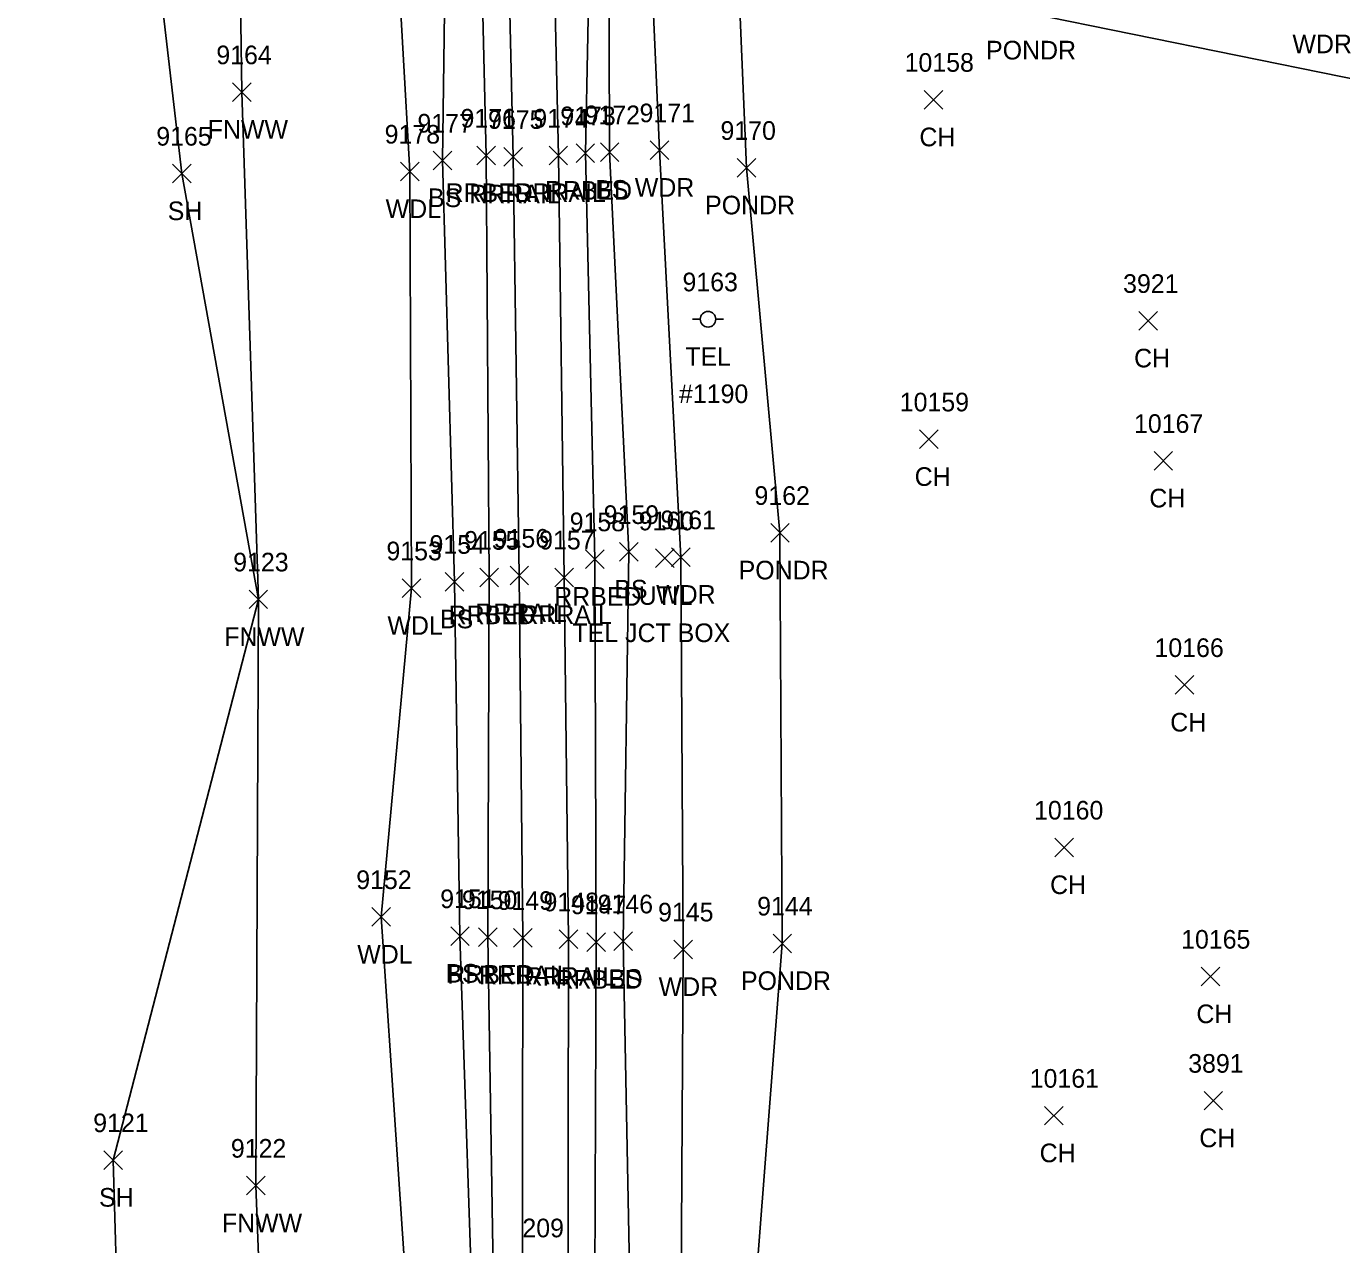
# Model space of a CAD drawing. Extents: x 1769141 to 1770911, y 735471 to 741449.
# Drawn here: x 1770249.7 to 1770390.9, y 738095.7 to 738226.5 of the extents above; entities that cross this region are included whole.
import ezdxf

# ---------------------------------------------------------------- set-up
doc = ezdxf.new("R2010")
doc.units = 0
for name, color, linetype in [('C_I', 7, 'Continuous'), ('L_A', 7, 'Continuous'), ('L_I', 7, 'Continuous'), ('L_TIC', 7, 'Continuous'), ('LAWA', 7, 'Continuous'), ('LAWE', 7, 'Continuous'), ('LELB', 7, 'Continuous'), ('LFNC', 7, 'Continuous'), ('LSOGP', 7, 'Continuous'), ('R_A', 7, 'Continuous'), ('R_I', 7, 'Continuous'), ('R_TIC', 7, 'Continuous'), ('RR', 7, 'Continuous'), ('RRB', 7, 'Continuous'), ('U_A', 7, 'Continuous'), ('U_C', 7, 'Continuous'), ('U_I', 7, 'Continuous'), ('UDEFAULT', 7, 'Continuous'), ('UP', 7, 'Continuous')]:
    doc.layers.add(name, color=color, linetype=linetype)

msp = doc.modelspace()

# ---------------------------------------------------------------- linework, layer by layer
at = {"layer": 'L_TIC'}
for points in [[(1770271.85, 738218.41), (1770273.85, 738220.41)], [(1770273.85, 738218.41), (1770271.85, 738220.41)], [(1770346.11, 738217.6), (1770348.11, 738219.6)], [(1770348.11, 738217.6), (1770346.11, 738219.6)], [(1770311.34, 738211.97), (1770313.34, 738213.97)], [(1770313.34, 738211.97), (1770311.34, 738213.97)], [(1770316.68, 738212.18), (1770318.68, 738214.18)], [(1770318.68, 738212.18), (1770316.68, 738214.18)], [(1770293.4, 738211.07), (1770295.4, 738213.07)], [(1770295.4, 738211.07), (1770293.4, 738213.07)], [(1770326.02, 738210.29), (1770328.02, 738212.29)], [(1770328.02, 738210.29), (1770326.02, 738212.29)], [(1770265.4, 738209.67), (1770267.4, 738211.67)], [(1770267.4, 738209.67), (1770265.4, 738211.67)], [(1770289.87, 738209.89), (1770291.87, 738211.89)], [(1770291.87, 738209.89), (1770289.87, 738211.89)], [(1770369.16, 738193.86), (1770371.16, 738195.86)], [(1770371.16, 738193.86), (1770369.16, 738195.86)], [(1770345.6, 738181.14), (1770347.6, 738183.14)], [(1770347.6, 738181.14), (1770345.6, 738183.14)], [(1770370.79, 738178.83), (1770372.79, 738180.83)], [(1770372.79, 738178.83), (1770370.79, 738180.83)], [(1770329.63, 738171.1), (1770331.63, 738173.1)], [(1770331.63, 738171.1), (1770329.63, 738173.1)], [(1770313.4, 738169.05), (1770315.4, 738171.05)], [(1770315.4, 738169.05), (1770313.4, 738171.05)], [(1770318.97, 738168.49), (1770320.97, 738170.49)], [(1770320.97, 738168.49), (1770318.97, 738170.49)], [(1770290.07, 738165.15), (1770292.07, 738167.15)], [(1770292.07, 738165.15), (1770290.07, 738167.15)], [(1770294.69, 738165.85), (1770296.69, 738167.85)], [(1770296.69, 738165.85), (1770294.69, 738167.85)], [(1770273.62, 738163.96), (1770275.62, 738165.96)], [(1770275.62, 738163.96), (1770273.62, 738165.96)], [(1770373.05, 738154.77), (1770375.05, 738156.77)], [(1770375.05, 738154.77), (1770373.05, 738156.77)], [(1770360.14, 738137.32), (1770362.14, 738139.32)], [(1770362.14, 738137.32), (1770360.14, 738139.32)], [(1770286.82, 738129.86), (1770288.82, 738131.86)], [(1770288.82, 738129.86), (1770286.82, 738131.86)], [(1770295.27, 738127.81), (1770297.27, 738129.81)], [(1770297.27, 738127.81), (1770295.27, 738129.81)], [(1770312.8, 738127.25), (1770314.8, 738129.25)], [(1770314.8, 738127.25), (1770312.8, 738129.25)], [(1770329.88, 738127.02), (1770331.88, 738129.02)], [(1770331.88, 738127.02), (1770329.88, 738129.02)], [(1770319.24, 738126.38), (1770321.24, 738128.38)], [(1770321.24, 738126.38), (1770319.24, 738128.38)], [(1770375.85, 738123.46), (1770377.85, 738125.46)], [(1770377.85, 738123.46), (1770375.85, 738125.46)], [(1770376.16, 738110.14), (1770378.16, 738112.14)], [(1770378.16, 738110.14), (1770376.16, 738112.14)], [(1770359.03, 738108.53), (1770361.03, 738110.53)], [(1770361.03, 738108.53), (1770359.03, 738110.53)], [(1770258.02, 738103.76), (1770260.02, 738105.76)], [(1770260.02, 738103.76), (1770258.02, 738105.76)], [(1770273.36, 738101.02), (1770275.36, 738103.02)], [(1770275.36, 738101.02), (1770273.36, 738103.02)]]:
    msp.add_lwpolyline(points, dxfattribs=at)
at = {"layer": 'LAWA'}
for points in [[(1770315.31, 737855.3), (1770316.28, 737876.24), (1770318.08, 737906.16), (1770319.03, 737952.94), (1770319.51, 737991.64), (1770322.73, 738039.36), (1770319.98, 738085.11), (1770320.24, 738127.38), (1770319.97, 738169.49), (1770317.68, 738213.18), (1770316.02, 738251.23), (1770320.47, 738275.34), (1770313.94, 738321.19), (1770312.42, 738373.07), (1770310.47, 738419.05), (1770309.28, 738459.52), (1770309.11, 738496.14), (1770304.45, 738533.38), (1770304.4, 738567.19), (1770302.72, 738608.9), (1770310.17, 738610.98)], [(1770284.69, 737788.27), (1770286.9, 737837.54), (1770286.47, 737874.88), (1770290.36, 737907.44), (1770289.78, 737952.59), (1770289.99, 737990.93), (1770291.21, 738041.51), (1770291.16, 738080.93), (1770287.82, 738130.86), (1770291.07, 738166.15), (1770290.87, 738210.89), (1770288.63, 738250.64)]]:
    msp.add_lwpolyline(points, dxfattribs=at)
at = {"layer": 'LAWE'}
msp.add_lwpolyline([(1770334.94, 738035.45), (1770327.51, 738084.53), (1770330.88, 738128.02), (1770330.63, 738172.1), (1770327.02, 738211.29), (1770326.03, 738235.15), (1770332.56, 738233.09), (1770357.19, 738227.92), (1770402.31, 738218.77)], dxfattribs=at)
at = {"layer": 'LELB'}
for points in [[(1770313.1, 738041.42), (1770314.65, 738083.84), (1770313.8, 738128.25), (1770314.4, 738170.05), (1770312.34, 738212.97), (1770312.21, 738250.53), (1770315.19, 738274.63), (1770311.43, 738319.54), (1770307.48, 738373.15), (1770305.76, 738417.21), (1770304.29, 738459.21), (1770301.19, 738494.77), (1770301.03, 738535.15), (1770299.09, 738567.61), (1770297.92, 738610.57), (1770296.26, 738639.11), (1770291.84, 738684.86), (1770290.03, 738722.63), (1770290.09, 738765.93)], [(1770289.98, 737788.31), (1770291.46, 737837.25), (1770293.28, 737873.17), (1770294.91, 737907.6), (1770295.58, 737953.09), (1770297.13, 737991.25), (1770296.07, 738042.26), (1770297.85, 738081.07), (1770296.27, 738128.81), (1770295.69, 738166.85), (1770294.4, 738212.07), (1770294.88, 738249.38)]]:
    msp.add_lwpolyline(points, dxfattribs=at)
at = {"layer": 'LFNC'}
msp.add_lwpolyline([(1770273.27, 738043.72), (1770275.19, 738080.3), (1770274.36, 738102.02), (1770274.62, 738164.96), (1770272.85, 738219.41), (1770272.54, 738241.81), (1770271.1, 738294.49), (1770270.16, 738349.89), (1770268.11, 738399.37), (1770265.97, 738438.09), (1770263.15, 738477.86), (1770260.52, 738511.38), (1770260.81, 738538.94), (1770259.86, 738579.92), (1770256.94, 738637.73), (1770254.26, 738686.1), (1770251.71, 738756.19)], dxfattribs=at)
at = {"layer": 'LSOGP'}
msp.add_lwpolyline([(1770262.39, 738245.27), (1770266.4, 738210.67), (1770274.62, 738164.96), (1770259.02, 738104.76), (1770259.91, 738073.97), (1770249.7, 738015.22), (1770259.56, 737984.95), (1770272.96, 737965.85), (1770276.19, 737923.73), (1770275.8, 737876.84), (1770275.66, 737844.62), (1770254.69, 737800.34)], dxfattribs=at)
at = {"layer": 'R_TIC'}
for points in [[(1770298.07, 738211.61), (1770300.07, 738213.61)], [(1770300.07, 738211.61), (1770298.07, 738213.61)], [(1770300.97, 738211.47), (1770302.97, 738213.47)], [(1770302.97, 738211.47), (1770300.97, 738213.47)], [(1770305.83, 738211.61), (1770307.83, 738213.61)], [(1770307.83, 738211.61), (1770305.83, 738213.61)], [(1770308.73, 738211.86), (1770310.73, 738213.86)], [(1770310.73, 738211.86), (1770308.73, 738213.86)], [(1770309.74, 738168.27), (1770311.74, 738170.27)], [(1770311.74, 738168.27), (1770309.74, 738170.27)], [(1770298.4, 738166.29), (1770300.4, 738168.29)], [(1770300.4, 738166.29), (1770298.4, 738168.29)], [(1770301.64, 738166.51), (1770303.64, 738168.51)], [(1770303.64, 738166.51), (1770301.64, 738168.51)], [(1770306.47, 738166.32), (1770308.47, 738168.32)], [(1770308.47, 738166.32), (1770306.47, 738168.32)], [(1770298.26, 738127.7), (1770300.26, 738129.7)], [(1770300.26, 738127.7), (1770298.26, 738129.7)], [(1770302.02, 738127.62), (1770304.02, 738129.62)], [(1770304.02, 738127.62), (1770302.02, 738129.62)], [(1770306.93, 738127.47), (1770308.93, 738129.47)], [(1770308.93, 738127.47), (1770306.93, 738129.47)], [(1770309.88, 738127.16), (1770311.88, 738129.16)], [(1770311.88, 738127.16), (1770309.88, 738129.16)]]:
    msp.add_lwpolyline(points, dxfattribs=at)
at = {"layer": 'RR'}
for points in [[(1770301.62, 737789.04), (1770303.1, 737836.81), (1770304, 737873.56), (1770305.06, 737907.07), (1770306.16, 737953.52), (1770307, 737992.33), (1770307.73, 738042.07), (1770307.85, 738081.87), (1770307.93, 738128.47), (1770307.47, 738167.32), (1770306.83, 738212.61), (1770305.97, 738251.61)], [(1770296.68, 737788.9), (1770298.12, 737837.23), (1770299.13, 737873.47), (1770300.04, 737907.68), (1770301.21, 737953.83), (1770301.97, 737992.08), (1770302.78, 738042.62), (1770302.96, 738081.33), (1770303.02, 738128.62), (1770302.64, 738167.51), (1770301.97, 738212.47), (1770301.09, 738251.23)]]:
    msp.add_lwpolyline(points, dxfattribs=at)
at = {"layer": 'RRB'}
for points in [[(1770293.64, 737788.67), (1770295.44, 737837.2), (1770296.66, 737873.01), (1770297.57, 737907.82), (1770298.53, 737953.03), (1770299.54, 737991.71), (1770299.46, 738042.53), (1770300.01, 738081.8), (1770299.26, 738128.7), (1770299.4, 738167.29), (1770299.07, 738212.61), (1770298.2, 738250.42)], [(1770305.57, 737789.13), (1770306.87, 737835.91), (1770306.98, 737872.35), (1770306.96, 737873.9), (1770307.57, 737907.16), (1770309.11, 737953.07), (1770310.44, 737992.25), (1770311.08, 738042.51), (1770310.71, 738082.69), (1770310.88, 738128.16), (1770310.74, 738169.27), (1770309.73, 738212.86), (1770310.49, 738250.9)]]:
    msp.add_lwpolyline(points, dxfattribs=at)
at = {"layer": 'UDEFAULT'}
for points in [[(1770317.28, 738168.37), (1770319.28, 738170.37)], [(1770319.28, 738168.37), (1770317.28, 738170.37)]]:
    msp.add_lwpolyline(points, dxfattribs=at)
at = {"layer": 'UP'}
for p, q in [((1770321.24, 738195.03), (1770322.07, 738195.03)), ((1770322.9, 738195.03), (1770322.9, 738195.03)), ((1770324.57, 738195.03), (1770323.74, 738195.03)), ((1770323.74, 738195.03), (1770323.74, 738195.03)), ((1770324.57, 738195.03), (1770324.57, 738195.03))]:
    msp.add_line(p, q, dxfattribs=at)
msp.add_circle((1770322.9, 738195.03), 0.833, dxfattribs=at)

# ---------------------------------------------------------------- texts
at = {"layer": 'C_I'}
msp.add_text('209', height=2, dxfattribs=at).set_placement((1770302.97, 738096.47))
at = {"layer": 'L_A'}
for s, p in [('PONDR', (1770352.76, 738222.92)), ('WDR', (1770385.65, 738223.59)), ('FNWW', (1770269.19, 738214.41)), ('CH', (1770345.6, 738213.6)), ('BS', (1770310.78, 738207.97)), ('WDR', (1770315.04, 738208.18)), ('WDL', (1770288.29, 738205.89)), ('BS', (1770292.84, 738207.07)), ('PONDR', (1770322.59, 738206.29)), ('SH', (1770264.89, 738205.67)), ('CH', (1770368.65, 738189.86)), ('CH', (1770345.09, 738177.14)), ('CH', (1770370.28, 738174.83)), ('PONDR', (1770326.19, 738167.1)), ('BS', (1770312.84, 738165.05)), ('WDR', (1770317.33, 738164.49)), ('WDL', (1770288.48, 738161.15)), ('BS', (1770294.13, 738161.85)), ('FNWW', (1770270.96, 738159.96)), ('CH', (1770372.53, 738150.77)), ('CH', (1770359.63, 738133.32)), ('WDL', (1770285.24, 738125.86)), ('BS', (1770294.71, 738123.81)), ('BS', (1770312.24, 738123.25)), ('PONDR', (1770326.44, 738123.02)), ('WDR', (1770317.6, 738122.38)), ('CH', (1770375.34, 738119.46)), ('CH', (1770375.65, 738106.14)), ('CH', (1770358.51, 738104.53)), ('SH', (1770257.51, 738099.76)), ('FNWW', (1770270.71, 738097.02))]:
    msp.add_text(s, height=2, dxfattribs=at).set_placement(p)
at = {"layer": 'L_I'}
for s, p in [('9164', (1770270.11, 738222.41)), ('10158', (1770344.01, 738221.6)), ('9172', (1770309.65, 738215.97)), ('9171', (1770315.55, 738216.18)), ('9177', (1770291.7, 738215.07)), ('9170', (1770324.24, 738214.29)), ('9165', (1770263.66, 738213.67)), ('9178', (1770288.18, 738213.89)), ('3921', (1770367.47, 738197.86)), ('10159', (1770343.49, 738185.14)), ('10167', (1770368.64, 738182.83)), ('9162', (1770327.89, 738175.1)), ('9159', (1770311.7, 738173.05)), ('9161', (1770317.8, 738172.49)), ('9153', (1770288.37, 738169.15)), ('9154', (1770293, 738169.85)), ('9123', (1770271.92, 738167.96)), ('10166', (1770370.84, 738158.77)), ('10160', (1770357.91, 738141.32)), ('9152', (1770285.13, 738133.86)), ('9151', (1770294.15, 738131.81)), ('9146', (1770311.05, 738131.25)), ('9144', (1770328.18, 738131.02)), ('9145', (1770317.54, 738130.38)), ('10165', (1770373.7, 738127.46)), ('3891', (1770374.46, 738114.14)), ('10161', (1770357.44, 738112.53)), ('9121', (1770256.89, 738107.76)), ('9122', (1770271.67, 738105.02))]:
    msp.add_text(s, height=2, dxfattribs=at).set_placement(p)
at = {"layer": 'R_A'}
for s, p in [('RRBED', (1770294.72, 738207.61)), ('RRRAIL', (1770297.27, 738207.47)), ('RRRAIL', (1770302.12, 738207.61)), ('RRBED', (1770305.38, 738207.86)), ('RRBED', (1770306.39, 738164.27)), ('RRBED', (1770295.05, 738162.29)), ('RRRAIL', (1770297.93, 738162.51)), ('RRRAIL', (1770302.76, 738162.32)), ('RRBED', (1770294.91, 738123.7)), ('RRRAIL', (1770298.31, 738123.62)), ('RRRAIL', (1770303.22, 738123.47)), ('RRBED', (1770306.53, 738123.16))]:
    msp.add_text(s, height=2, dxfattribs=at).set_placement(p)
at = {"layer": 'R_I'}
for s, p in [('9176', (1770296.33, 738215.61)), ('9174', (1770304.14, 738215.61)), ('9173', (1770307.04, 738215.86)), ('9175', (1770299.28, 738215.47)), ('9158', (1770308.05, 738172.27)), ('9156', (1770299.89, 738170.51)), ('9155', (1770296.71, 738170.29)), ('9157', (1770304.77, 738170.32)), ('9150', (1770296.48, 738131.7)), ('9149', (1770300.31, 738131.62)), ('9148', (1770305.24, 738131.47)), ('9147', (1770308.19, 738131.16))]:
    msp.add_text(s, height=2, dxfattribs=at).set_placement(p)
at = {"layer": 'U_A'}
for s, p in [('TEL', (1770320.46, 738190.03)), ('UTIL', (1770315.45, 738164.37))]:
    msp.add_text(s, height=2, dxfattribs=at).set_placement(p)
at = {"layer": 'U_C'}
for s, p in [('#1190', (1770319.79, 738186.03)), ('TEL JCT BOX', (1770308.35, 738160.37))]:
    msp.add_text(s, height=2, dxfattribs=at).set_placement(p)
at = {"layer": 'U_I'}
for s, p in [('9163', (1770320.16, 738198.03)), ('9160', (1770315.46, 738172.37))]:
    msp.add_text(s, height=2, dxfattribs=at).set_placement(p)

doc.saveas('drawing.dxf')
